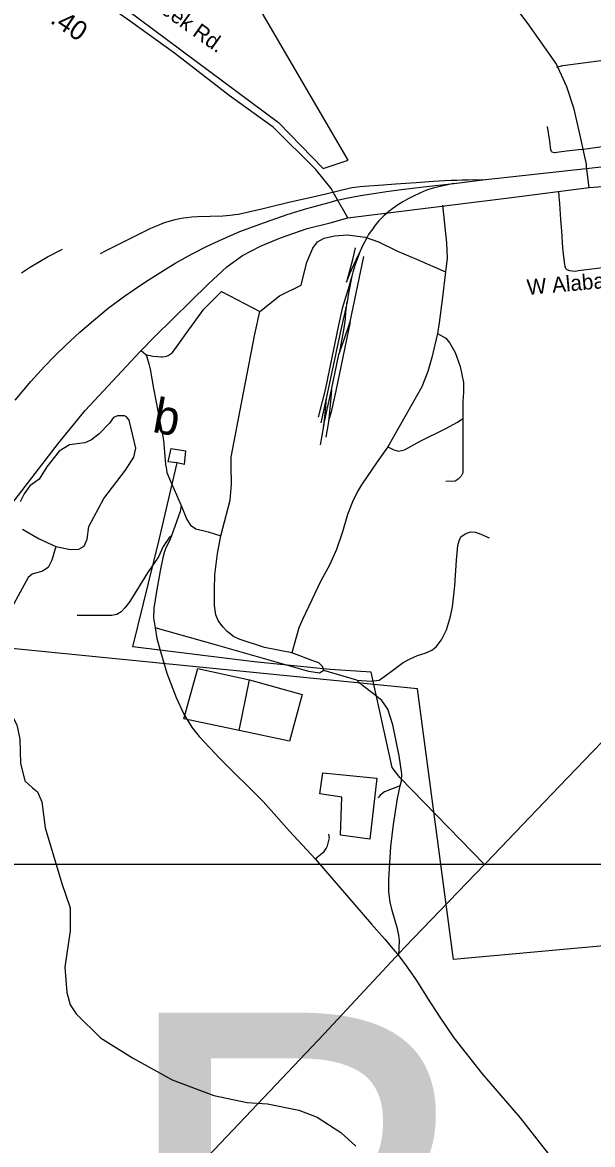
# Model space of a CAD drawing. Extents: x 1268485 to 1426702, y 514839 to 616766.
# Drawn here: x 1310433 to 1312853, y 561358 to 566117 of the extents above; entities that cross this region are included whole.
import ezdxf

# ---------------------------------------------------------------- set-up
doc = ezdxf.new("R2010")
doc.units = 0
for name, color, linetype in [('Old_Level_10', 7, 'Continuous'), ('Old_Level_11', 7, 'Continuous'), ('Old_Level_12', 7, 'Continuous'), ('Old_Level_17', 7, 'Continuous'), ('Old_Level_22', 7, 'Continuous'), ('Old_Level_29', 7, 'Continuous'), ('Old_Level_3', 7, 'Continuous'), ('Old_Level_32', 7, 'Continuous'), ('Old_Level_35', 7, 'Continuous'), ('Old_Level_44', 7, 'Continuous'), ('Old_Level_48', 7, 'Continuous'), ('Old_Level_49', 7, 'Continuous'), ('Old_Level_56', 7, 'Continuous'), ('Old_Level_59', 7, 'Continuous'), ('Old_Level_62', 7, 'Continuous')]:
    doc.layers.add(name, color=color, linetype=linetype)

msp = doc.modelspace()

# ---------------------------------------------------------------- linework, layer by layer
at = {"layer": 'Old_Level_12'}
for p, q in [((1311824.395, 564847.799), (1311882.527, 565124.106)), ((1311812.604, 565028.552), (1311807.58, 565014.301)), ((1311711.411, 564404.322), (1311745.142, 564558.316)), ((1311722.996, 564522.484), (1311699.21, 564419.445)), ((1311711.411, 564404.322), (1311696.545, 564326.044)), ((1311732.326, 564423.238), (1311721.048, 564358.134))]:
    msp.add_line(p, q, dxfattribs=at)
at = {"layer": 'Old_Level_29'}
for points in [[(1311814.555, 565287.755), (1312508.805, 565374.583), (1312839.096, 565416.638)], [(1312839.096, 565416.638), (1313090.54, 565434.996), (1313255.945, 565420.252), (1313320.19, 565408.401), (1313350.618, 565398.253), (1313418.232, 565381.339), (1313575.436, 565323.831), (1313659.954, 565279.855), (1313724.187, 565235.879), (1313825.609, 565161.457), (1313856.036, 565131.012), (1313971.296, 565017.681), (1314040.286, 564919.587), (1314141.707, 564736.916), (1314192.418, 564582.999), (1314229.606, 564460.372), (1314283.697, 564292.924), (1314315.479, 564240.827), (1314356.048, 564191.776), (1314399.997, 564149.491), (1314432.114, 564130.886), (1314445.637, 564122.429), (1314503.973, 564095.08)], [(1310316.243, 563983.14), (1310586.61, 564332.433), (1310699.777, 564470.837), (1310933.598, 564721.332), (1310994.803, 564784.721), (1311222.395, 565008.633), (1311300.366, 565080.203), (1311367.801, 565129.28), (1311443.665, 565168.132), (1311527.958, 565202.895), (1311641.754, 565243.791), (1311738.691, 565267.307), (1311814.555, 565287.755)]]:
    msp.add_lwpolyline(points, dxfattribs=at)
at = {"layer": 'Old_Level_3'}
msp.add_lwpolyline([(1316941.975, 559628.558), (1310105.458, 559628.558), (1310105.458, 562547.16), (1316941.975, 562547.16), (1316941.975, 559628.558)], dxfattribs=at)
at = {"layer": 'Old_Level_32'}
for p, q in [((1312839.096, 565416.638), (1312827.792, 565505.996)), ((1311814.555, 565287.755), (1311764.989, 565374.251))]:
    msp.add_line(p, q, dxfattribs=at)
for points in [[(1311764.989, 565374.251), (1311743.2, 565412.274), (1311679.009, 565493.806), (1311497.651, 565672.807), (1311310.121, 565806.577), (1311078.642, 565986.957), (1310891.23, 566120.555), (1310548.73, 566362.56), (1310440.459, 566441.177), (1310252.948, 566559.605), (1310166.151, 566611.576), (1310083.116, 566651.665), (1310007.596, 566677.397), (1309875.397, 566711.137), (1309780.676, 566726.784), (1309611.344, 566749.05), (1309183.698, 566782.614), (1309090.147, 566789.435), (1308929.91, 566809.889)], [(1312827.792, 565505.996), (1312826.593, 565515.477), (1312797.902, 565649.862), (1312775.566, 565748.571), (1312743.922, 565843.555), (1312700.116, 565940.295), (1312694.277, 565948.417), (1312579.897, 566111.197), (1312417.003, 566329.18)]]:
    msp.add_lwpolyline(points, dxfattribs=at)
at = {"layer": 'Old_Level_35'}
for p, q in [((1310936.519, 564725.228), (1310957.229, 564708.056)), ((1311852.487, 563327.338), (1311712.129, 563368.245))]:
    msp.add_line(p, q, dxfattribs=at)
for points in [[(1312701.607, 565926.731), (1312727.034, 565934.267), (1312899.175, 565956.823), (1313209.521, 565996.501), (1313253.608, 566001.729)], [(1312805.466, 565578.143), (1312780.757, 565574.759), (1312742.925, 565570.607), (1312711.45, 565566.455), (1312690.74, 565564.712), (1312681.205, 565566.455), (1312678.231, 565569.428), (1312676.488, 565576.554), (1312671.157, 565613.309), (1312662.237, 565676.107)], [(1312805.466, 565578.143), (1312834.174, 565583.064), (1312932.701, 565595.88), (1313129.654, 565617.82), (1313316.969, 565641.555)], [(1312707.964, 565401.747), (1312710.425, 565378.114), (1312712.475, 565349.664), (1312716.986, 565281.381), (1312721.292, 565232.322), (1312724.778, 565161.734), (1312729.597, 565123.44), (1312733.903, 565090.631), (1312735.749, 565083.454), (1312738.517, 565075.252), (1312743.848, 565069.46)], [(1312216.659, 565342.435), (1312232.756, 565181.829), (1312235.729, 565117.442), (1312228.347, 565058.951)], [(1311440.127, 564890.757), (1311524.916, 564958.014), (1311615.652, 565003.382), (1311640.463, 565099.859), (1311665.377, 565159.888), (1311685.779, 565186.186), (1311713.666, 565202.231), (1311757.548, 565212.484), (1311813.014, 565216.893), (1311887.653, 565206.64), (1311944.658, 565186.186), (1312025.141, 565146.713), (1312105.521, 565113.085), (1312228.347, 565058.951)], [(1310428.605, 565054.491), (1310463.874, 565077.765), (1310502.116, 565100.32), (1310540.358, 565122.824), (1310603.412, 565155.838)], [(1312743.848, 565069.46), (1312755.023, 565065.257), (1312766.916, 565063.616), (1312779.015, 565062.437), (1312792.65, 565064.539), (1313145.648, 565109.086), (1313375.716, 565137.076)], [(1312228.347, 565058.951), (1312216.762, 564952.17), (1312202.1, 564842.518), (1312194.719, 564797.151)], [(1310957.229, 564708.056), (1310987.372, 564701.442), (1311008.082, 564700.674), (1311020.283, 564699.546), (1311027.767, 564699.546), (1311036.584, 564700.212), (1311044.581, 564701.802), (1311052.168, 564704.826), (1311060.781, 564709.747), (1311068.675, 564716.514), (1311078.518, 564729.227), (1311128.653, 564797.151), (1311203.087, 564901.01), (1311277.726, 564975.546), (1311440.127, 564890.757)], [(1311274.855, 563940.084), (1311314.328, 564090.746), (1311320.171, 564159.439), (1311318.736, 564236.999), (1311318.736, 564273.55), (1311349.391, 564428.57), (1311419.622, 564795.664), (1311440.127, 564890.757)], [(1312194.719, 564797.151), (1312171.343, 564696.265), (1312153.913, 564636.236), (1312128.999, 564571.901), (1311984.13, 564317.432)], [(1312194.719, 564797.151), (1312229.885, 564778.132), (1312247.417, 564756.191), (1312269.358, 564716.668), (1312291.298, 564658.176), (1312305.857, 564589.433), (1312304.524, 564548.525), (1312302.986, 564509.001), (1312302.986, 564437.797)], [(1310957.229, 564708.056), (1310961.843, 564699.136), (1310970.148, 564669.557), (1310975.376, 564646.54), (1310989.73, 564565.083), (1311029.1, 564361.313), (1311031.766, 564343.576), (1311036.379, 564294.004), (1311040.891, 564242.793), (1311042.736, 564229.618), (1311044.171, 564219.262), (1311046.632, 564208.446), (1311050.22, 564198.399), (1311057.91, 564181.02), (1311107.327, 564068.549)], [(1311984.13, 564317.432), (1312009.044, 564304.257), (1312029.549, 564298.413), (1312054.36, 564304.257), (1312124.591, 564342.294), (1312229.885, 564394.941), (1312279.61, 564421.239), (1312302.986, 564437.797)], [(1312302.986, 564437.797), (1312302.986, 564206.242), (1312295.604, 564193.118), (1312282.481, 564179.944), (1312269.358, 564171.178), (1312229.885, 564169.692)], [(1311984.13, 564317.432), (1311938.916, 564253.045), (1311872.992, 564156.568), (1311855.46, 564127.297), (1311833.519, 564083.415), (1311813.014, 564030.769), (1311791.176, 563956.181), (1311766.262, 563881.542), (1311737.042, 563815.772), (1311699.005, 563748.515), (1311660.968, 563668.082), (1311621.496, 563584.678), (1311606.834, 563549.562), (1311576.076, 563442.833)], [(1311107.327, 564068.549), (1311102.714, 564042.918), (1311065.702, 563940.084)], [(1311107.327, 564068.549), (1311131.524, 564008.828), (1311146.082, 563985.452), (1311169.458, 563969.304), (1311222.157, 563956.181), (1311274.855, 563940.084)], [(1311065.702, 563940.084), (1311054.014, 563929.883), (1311030.638, 563894.768), (1311010.133, 563850.886), (1310964.714, 563782.143), (1310888.742, 563660.752), (1310868.237, 563634.454), (1310852.14, 563616.871), (1310834.608, 563606.619), (1310812.668, 563602.261), (1310665.03, 563602.261)], [(1311065.702, 563940.084), (1311056.885, 563918.143), (1311043.761, 563891.794), (1311036.379, 563872.827), (1311029.1, 563846.478), (1311017.412, 563790.96), (1311002.751, 563703.146), (1310991.165, 563632.916), (1310989.628, 563592.008), (1310997.009, 563549.562)], [(1311576.076, 563442.833), (1311460.632, 563466.26), (1311353.8, 563501.324), (1311328.989, 563513.012), (1311302.64, 563533.517), (1311283.672, 563554.023), (1311264.602, 563580.32), (1311254.35, 563605.183), (1311248.506, 563644.604), (1311248.506, 563711.964), (1311250.044, 563774.812), (1311261.629, 563864.061), (1311274.855, 563940.084)], [(1311852.487, 563327.338), (1311914.002, 563322.877), (1311947.631, 563327.338), (1311971.007, 563344.818), (1312009.044, 563372.602), (1312048.516, 563401.874), (1312079.274, 563417.919), (1312110.032, 563432.58), (1312142.123, 563441.397), (1312171.343, 563454.521), (1312188.875, 563469.131), (1312211.328, 563498.915), (1312233.371, 563541.053), (1312250.39, 563597.852), (1312258.08, 563637.94), (1312267.922, 563728.009), (1312275.714, 563836.072), (1312281.046, 563899.125), (1312286.89, 563918.143), (1312294.271, 563935.675), (1312311.701, 563948.85), (1312335.077, 563956.181), (1312355.582, 563954.694), (1312378.958, 563947.363), (1312414.124, 563931.319)], [(1310997.009, 563549.562), (1311004.289, 563504.246), (1311018.847, 563448.677), (1311046.632, 563356.558)], [(1311712.129, 563368.245), (1311694.597, 563356.558), (1311649.28, 563363.888), (1311263.167, 563475.026), (1310997.009, 563549.562)], [(1311712.129, 563368.245), (1311706.285, 563385.828), (1311691.623, 563400.439), (1311674.091, 563406.231), (1311576.076, 563442.833)], [(1311046.632, 563356.558), (1311086.105, 563254.134), (1311118.503, 563183.134), (1311141.981, 563143.201), (1311155.002, 563123.977), (1311183.504, 563088.4), (1311271.164, 562995.819), (1311454.788, 562812.452), (1311567.362, 562686.703), (1311675.117, 562569.516)], [(1311959.216, 563241.011), (1311922.717, 563270.231), (1311875.863, 563305.294), (1311864.277, 563316.316), (1311852.487, 563327.338)], [(1312036.829, 562879.76), (1312042.673, 562900.265), (1312044.108, 562930.92), (1312032.42, 563006.995), (1312004.635, 563138.638), (1311994.383, 563173.702), (1311984.13, 563204.46), (1311959.216, 563241.011)], [(1312036.829, 562879.76), (1311995.921, 562863.663), (1311969.469, 562853.462), (1311952.039, 562840.236), (1311943.222, 562828.548)], [(1312030.472, 562158.079), (1312033.855, 562223.08), (1312030.985, 562246.456), (1312025.141, 562272.806), (1312003.097, 562350.315), (1311994.383, 562385.379), (1311988.539, 562429.312), (1311988.539, 562481.959), (1311997.356, 562622.317), (1312007.609, 562715.923), (1312025.141, 562825.626), (1312036.829, 562879.76)], [(1311675.117, 562569.516), (1311713.461, 562601.043), (1311722.484, 562613.756), (1311728.123, 562624.932), (1311736.12, 562659.021), (1311734.274, 562673.837)], [(1311675.117, 562569.516), (1311914.72, 562293.311), (1311970.494, 562229.899), (1312006.378, 562187.145), (1312030.472, 562158.079)], [(1312030.472, 562158.079), (1312066.151, 562110.456), (1312105.521, 562053.452), (1312152.375, 561978.813), (1312204.971, 561898.38), (1312263.514, 561810.618), (1312384.904, 561658.521), (1312545.768, 561471.309), (1312642.245, 561348.431), (1312744.668, 561218.325), (1312808.952, 561139.329)]]:
    msp.add_lwpolyline(points, dxfattribs=at)
at = {"layer": 'Old_Level_44'}
msp.add_line((1312264.641, 565434.248), (1312387.16, 565449.062), dxfattribs=at)
for points in [[(1312387.16, 565449.062), (1312838.787, 565499.505), (1313998.664, 565628.893), (1314974.507, 565739.365), (1315157.106, 565760.947), (1315529.481, 565805.495), (1315596.533, 565813.492), (1315772.98, 565841.789), (1315809.479, 565849.273), (1315864.023, 565860.704), (1315927.384, 565876.853), (1315997.512, 565895.768), (1316081.788, 565924.732), (1316156.53, 565951.697), (1316223.274, 565979.327), (1316947.006, 566306.18)], [(1312387.16, 565449.062), (1312325.542, 565448.191), (1312300.115, 565448.601), (1312276.227, 565447.166), (1312252.338, 565446.704), (1312225.169, 565445.731), (1312202.613, 565443.731), (1312177.289, 565442.808), (1312103.675, 565437.426), (1312016.221, 565431.428), (1311964.343, 565427.584), (1311883.347, 565421.79), (1311866.738, 565420.15), (1311855.357, 565419.125), (1311844.592, 565417.741), (1311831.366, 565415.229), (1311720.741, 565389.444), (1311648.05, 565372.117), (1311607.142, 565362.992), (1311558.852, 565351.56), (1311482.88, 565333.875), (1311449.149, 565325.775), (1311392.042, 565312.447), (1311350.109, 565303.014), (1311334.833, 565300.707), (1311324.17, 565299.323), (1311315.353, 565297.836), (1311283.365, 565295.273), (1311176.84, 565292.044), (1311152.131, 565291.07), (1311131.011, 565288.866), (1311116.247, 565286.866), (1311100.868, 565284.303), (1311080.671, 565280.151), (1311064.369, 565275.896), (1311040.891, 565268.617), (1311027.767, 565264.413), (1311011.773, 565257.698), (1310976.299, 565242.677), (1310785.088, 565147.38), (1310763.865, 565136.358)], [(1311355.543, 565230.426), (1311440.537, 565262.055), (1311556.391, 565302.194), (1311612.371, 565319.419), (1311639.95, 565327.774), (1311661.173, 565333.31), (1311744.732, 565356.328), (1311768.21, 565363.043), (1311782.666, 565366.478), (1311802.146, 565369.81), (1311867.968, 565383.241), (1311987.924, 565401.695), (1312042.16, 565408.565), (1312135.766, 565419.587), (1312264.641, 565434.248)], [(1312264.641, 565434.248), (1312232.141, 565426.609), (1312200.46, 565419.945), (1312177.084, 565414.255), (1312152.785, 565406.514), (1312138.842, 565401.337), (1312119.465, 565393.083), (1312093.525, 565380.422), (1312067.996, 565367.554), (1312047.901, 565356.481), (1312024.628, 565341.667), (1312004.738, 565328.236), (1311988.231, 565314.651), (1311967.726, 565297.068), (1311946.401, 565275.178), (1311930.714, 565257.954), (1311920.154, 565242.267), (1311909.389, 565227.145), (1311902.417, 565217.61), (1311891.857, 565197.823), (1311878.528, 565173.011), (1311866.225, 565147.072)], [(1310402.051, 564514.999), (1310468.488, 564593.79), (1310526.62, 564657.613), (1310568.861, 564701.442), (1310617.868, 564748.297), (1310676.616, 564803.456), (1310734.748, 564852.361), (1310797.596, 564904.854), (1310866.596, 564956.374), (1310866.596, 564955.861), (1310907.402, 564984.774), (1310956.204, 565016.71), (1311031.458, 565064.539), (1311084.977, 565096.988), (1311152.952, 565135.128), (1311217.338, 565167.578), (1311285.825, 565199.001), (1311355.543, 565230.426)], [(1311812.604, 565028.552), (1311835.877, 565111.803), (1311846.745, 565161.631)], [(1311866.225, 565147.072), (1311847.77, 565108.573), (1311836.288, 565085.454), (1311828.393, 565066.487), (1311823.164, 565053.774), (1311812.604, 565028.552)], [(1311866.225, 565147.072), (1311845.72, 565090.836), (1311835.365, 565057.362), (1311830.649, 565040.496)], [(1311830.649, 565040.496), (1311815.167, 564986.362), (1311803.992, 564950.888), (1311790.663, 564903.316), (1311775.387, 564832.676), (1311717.46, 564558.316), (1311688.855, 564442.564)], [(1311830.649, 565040.496), (1311817.115, 564968.42), (1311810.861, 564931.921)], [(1311810.861, 564931.921), (1311782.359, 564800.637), (1311722.996, 564522.484)], [(1311778.258, 564713.695), (1311793.329, 564788.897), (1311799.276, 564820.629), (1311803.787, 564859.538), (1311806.145, 564888.809), (1311810.861, 564931.921)], [(1311824.395, 564847.799), (1311762.674, 564554.574), (1311742.989, 564465.633), (1311732.736, 564427.8)], [(1311776.515, 564708.619), (1311796.097, 564763.368), (1311824.395, 564847.799)], [(1311745.142, 564558.316), (1311767.493, 564667.558), (1311776.515, 564708.619)], [(1311745.142, 564558.316), (1311738.888, 564493.879), (1311732.326, 564423.238)], [(1311722.996, 564522.484), (1311717.46, 564471.836), (1311711.411, 564404.322)]]:
    msp.add_lwpolyline(points, dxfattribs=at)
at = {"layer": 'Old_Level_48'}
for points in [[(1310190.969, 566633.259), (1310758.104, 566260.794), (1311520.192, 565693.228), (1311709.238, 565498.127), (1311815.576, 565533.6), (1310880.423, 567135.096), (1311277.666, 567504.812), (1311554.812, 568077.872), (1311482.425, 568648.116), (1313708.974, 568885.984), (1313603.175, 568974.246), (1313562.031, 569386.14)], [(1318485.635, 562826.659), (1317141.579, 562672.271), (1317024.024, 562242.725), (1316683.114, 562325.104), (1316054.195, 562083.852), (1315630.997, 562183.883), (1315525.198, 561836.716), (1315437.032, 561848.484), (1315454.665, 561930.862), (1315354.743, 562025.01), (1315407.643, 561501.316), (1315043.223, 561542.506), (1315043.223, 561742.568), (1314672.924, 562007.357), (1314167.438, 562142.694), (1313973.472, 561819.064), (1313797.139, 561236.528), (1313021.276, 561589.58), (1313491.497, 562254.494), (1312263.047, 562142.694), (1312110.226, 563290.112), (1309789.049, 563520.862)]]:
    msp.add_lwpolyline(points, dxfattribs=at)
at = {"layer": 'Old_Level_49'}
for points in [[(1310190.969, 566633.259), (1310758.104, 566260.794), (1311520.192, 565693.228), (1311709.238, 565498.127), (1311815.576, 565533.6), (1310880.423, 567135.096), (1311277.666, 567504.812), (1311554.812, 568077.872), (1311482.425, 568648.116), (1313708.974, 568885.984), (1313603.175, 568974.246), (1313562.031, 569386.14)], [(1318485.635, 562826.659), (1317141.579, 562672.271), (1317024.024, 562242.725), (1316683.114, 562325.104), (1316054.195, 562083.852), (1315630.997, 562183.883), (1315525.198, 561836.716), (1315437.032, 561848.484), (1315454.665, 561930.862), (1315354.743, 562025.01), (1315407.643, 561501.316), (1315043.223, 561542.506), (1315043.223, 561742.568), (1314672.924, 562007.357), (1314167.438, 562142.694), (1313973.472, 561819.064), (1313797.139, 561236.528), (1313021.276, 561589.58), (1313491.497, 562254.494), (1312263.047, 562142.694), (1312110.226, 563290.112), (1309789.049, 563520.862)]]:
    msp.add_lwpolyline(points, dxfattribs=at)
at = {"layer": 'Old_Level_56'}
for points in [[(1312394.122, 562546.321), (1312400.967, 562553.438), (1312710.626, 562876.371), (1313034.769, 563213.021), (1313313.585, 563504.758), (1313795.395, 563999.716), (1314139.62, 564339.963), (1314964.413, 565068.188)], [(1311089.642, 564248.84), (1311051.923, 564253.801), (1311065.048, 564309.365), (1311124.893, 564300.156), (1311119.524, 564242.236), (1311089.642, 564248.84)], [(1312394.122, 562546.321), (1312035.246, 562914.169), (1312002.089, 562956.857), (1311913.586, 563361.236), (1311739.742, 563373.337), (1311416.213, 563404.857), (1310901.44, 563468.838), (1311014.03, 563922.399), (1311089.642, 564248.84)], [(1307007.272, 556892.362), (1309824.058, 559831.702), (1309994.253, 560005.966), (1310136.163, 560166.793), (1310447.904, 560493.687), (1310770.086, 560832.377), (1311088.029, 561169.151), (1311405.891, 561501.925), (1311713.789, 561826.895), (1312056.379, 562195.189), (1312394.122, 562546.321)]]:
    msp.add_lwpolyline(points, dxfattribs=at)
at = {"layer": 'Old_Level_59'}
msp.add_lwpolyline([(1310635.605, 562362.465), (1310635.4, 562264.398), (1310613.767, 562110.814), (1310621.251, 562002.599), (1310636.015, 561950.208), (1310661.134, 561911.658), (1310764.89, 561811.131), (1310901.045, 561725.881), (1311068.88, 561631.967), (1311245.43, 561565.838), (1311386.711, 561536.515), (1311472.73, 561530.517), (1311606.117, 561503.399), (1311683.524, 561473.615), (1311783.999, 561409.229), (1311848.796, 561351.712)], dxfattribs=at)
at = {"layer": 'Old_Level_62'}
msp.add_line((1311353.492, 563114.186), (1311396.553, 563329.336), dxfattribs=at)
for points in [[(1310575.217, 563894.717), (1310637.04, 563881.234), (1310673.027, 563882.414), (1310695.378, 563895.947), (1310707.988, 563925.628), (1310715.268, 563979.506), (1310778.116, 564098.128), (1310870.902, 564217.981), (1310906.274, 564273.191), (1310915.091, 564311.075), (1310885.871, 564429.8), (1310874.286, 564444.051), (1310866.289, 564448.255), (1310836.249, 564448.921), (1310820.152, 564441.334), (1310803.44, 564417.702), (1310758.534, 564372.693), (1310725.828, 564347.523), (1310697.633, 564334.041), (1310633.35, 564325.634), (1310588.648, 564298.618), (1310537.078, 564231.822), (1310503.859, 564180.559), (1310465.104, 564151.442), (1310440.396, 564117.967), (1310423.581, 564084.338)], [(1310432.911, 563968.023), (1310503.962, 563926.346), (1310575.217, 563894.717)], [(1310575.217, 563894.717), (1310557.89, 563837.097), (1310543.127, 563805.417), (1310518.725, 563789.935), (1310474.537, 563776.965), (1310458.133, 563763.329), (1310353.658, 563573.656), (1310321.773, 563322.262), (1310323.003, 563288.223), (1310345.764, 563233.629), (1310388.517, 563178.675), (1310409.638, 563138.177), (1310422.146, 563077.789), (1310425.734, 562975.673), (1310443.984, 562901.188), (1310475.357, 562870.482), (1310496.99, 562853.975), (1310515.957, 562811.477), (1310529.388, 562701.159), (1310600.029, 562465.349), (1310635.605, 562362.465)], [(1311353.492, 563114.186), (1311118.503, 563163.654), (1311177.455, 563376.448), (1311396.553, 563329.336)], [(1311396.553, 563329.336), (1311621.085, 563266.078), (1311566.542, 563069.177), (1311353.492, 563114.186)], [(1311707.515, 562933.843), (1311937.173, 562912.517), (1311907.031, 562653.075), (1311783.384, 562669.941), (1311789.126, 562831.88), (1311695.417, 562846.08), (1311707.515, 562933.843)], [(1310635.605, 562362.465), (1310635.4, 562264.398), (1310613.767, 562110.814), (1310621.251, 562002.599), (1310636.015, 561950.208), (1310661.134, 561911.658), (1310764.89, 561811.131), (1310901.045, 561725.881), (1311068.88, 561631.967), (1311245.43, 561565.838), (1311386.711, 561536.515), (1311472.73, 561530.517), (1311606.117, 561503.399), (1311683.524, 561473.615), (1311783.999, 561409.229), (1311848.796, 561351.712)]]:
    msp.add_lwpolyline(points, dxfattribs=at)

# ---------------------------------------------------------------- texts
at = {"layer": 'Old_Level_10'}
msp.add_text('W Alabama Ave', height=65.61666, rotation=5.081794, dxfattribs=at).set_placement((1312577.058, 564961.213))
at = {"layer": 'Old_Level_11'}
msp.add_text('Long Creek Rd.', height=65.61666, rotation=324.498822, dxfattribs=at).set_placement((1310761.751, 566341.663))
at = {"layer": 'Old_Level_17'}
msp.add_text('.40', height=82.0208, rotation=326.370467, dxfattribs=at).set_placement((1310546.77, 566117.946))
at = {"layer": 'Old_Level_22'}
msp.add_text('b', height=147.638, rotation=349.818836, dxfattribs=at).set_placement((1310980.061, 564381.128))
at = {"layer": 'Old_Level_3'}
msp.add_text('B-4575', height=1788.0542, dxfattribs=at).set_placement((1310814.839, 560129.248))

doc.saveas('drawing.dxf')
